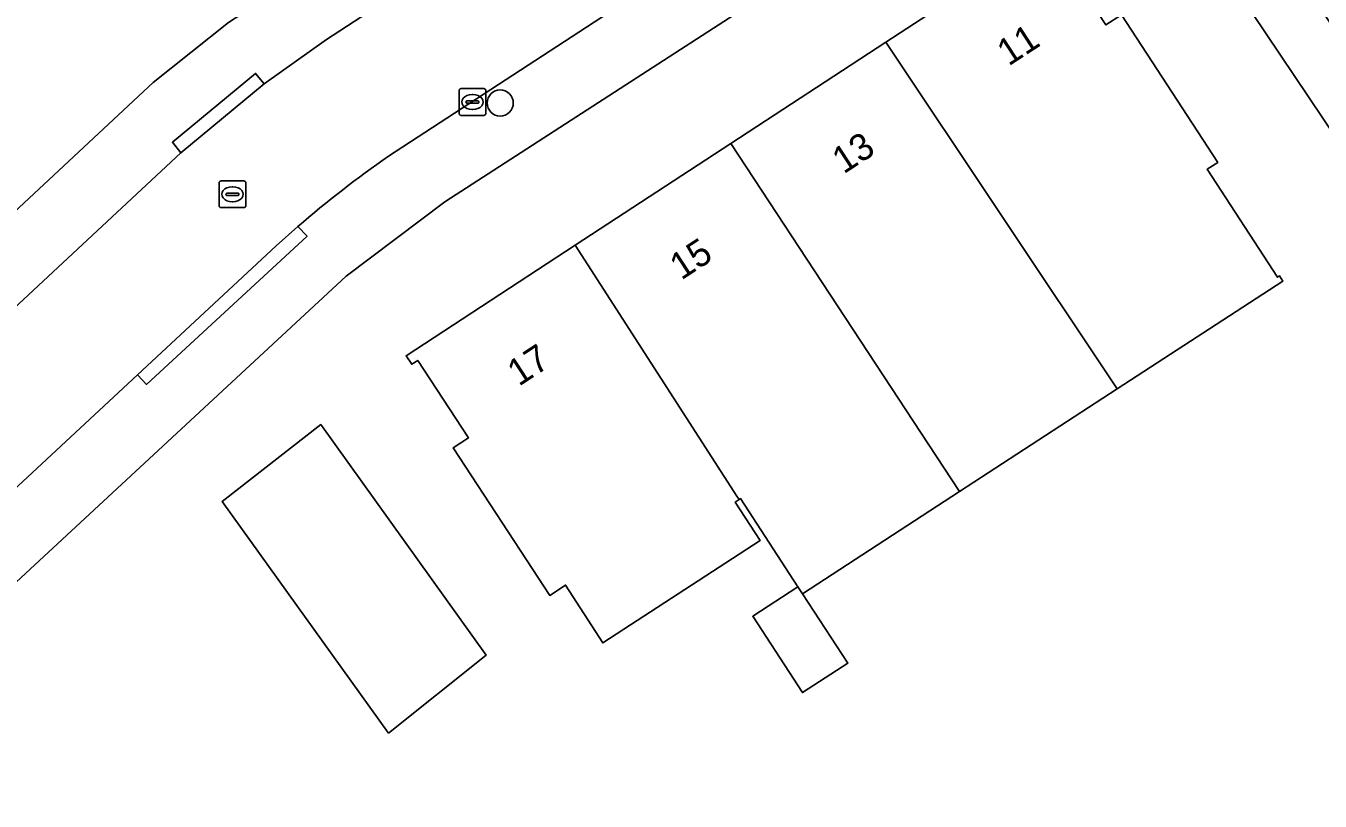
# Model space of a CAD drawing. Extents: x 161772 to 163126, y 383092 to 383917.
# Drawn here: x 162519.41 to 162567.8, y 383754.51 to 383783.48 of the extents above; entities that cross this region are included whole.
import ezdxf

# ---------------------------------------------------------------- set-up
doc = ezdxf.new("R2010")
doc.units = 0
for name, color, linetype in [('IMGEO_Boom', 7, 'Continuous'), ('IMGEO_Erf', 7, 'Continuous'), ('IMGEO_Kolk', 7, 'Continuous'), ('IMGEO_Pand', 7, 'Continuous'), ('IMGEO_Pand_nummerreeks', 7, 'Continuous'), ('IMGEO_Rijbaan_lokaal_open', 7, 'Continuous'), ('IMGEO_Rioolput', 7, 'Continuous'), ('IMGEO_Voetpad_open', 7, 'Continuous')]:
    doc.layers.add(name, color=color, linetype=linetype)

msp = doc.modelspace()

# ---------------------------------------------------------------- linework, layer by layer
at = {"layer": 'IMGEO_Boom'}
msp.add_circle((162537.144, 383780.597), 0.489, dxfattribs=at)
at = {"layer": 'IMGEO_Erf'}
for points in [[(162500, 383758.845), (162524.165, 383781.36), (162526.981, 383783.6), (162600.597, 383831.494), (162597.386, 383836.475), (162592.767, 383843.642), (162589.382, 383841.361), (162588.269, 383843.013), (162587.985, 383843.434), (162584.552, 383848.528), (162588.098, 383850.9), (162586.529, 383853.365), (162570.317, 383850.139), (162569.956, 383850.149), (162563.142, 383848.785), (162537.859, 383843.842), (162538.012, 383843.034), (162540.202, 383832.291), (162527.278, 383829.657), (162527.021, 383830.922), (162521.133, 383829.722), (162521.368, 383828.571), (162510.006, 383826.255)], [(162560.367, 383783.89), (162563.969, 383778.377), (162563.575, 383778.12), (162566.206, 383774.088), (162566.281, 383774.138), (162566.407, 383773.945), (162560.214, 383769.913), (162554.322, 383766.078), (162548.447, 383762.253), (162550.135, 383759.663), (162548.444, 383758.562), (162546.583, 383761.417), (162548.274, 383762.519), (162546.129, 383765.812), (162546.078, 383765.779), (162545.93, 383765.682), (162546.864, 383764.253), (162540.981, 383760.42), (162539.588, 383762.582), (162538.993, 383762.193), (162538.123, 383763.526), (162535.388, 383767.712), (162535.953, 383768.081), (162534.059, 383770.979), (162533.835, 383770.833), (162533.625, 383771.154), (162539.945, 383775.284), (162545.763, 383779.085), (162551.566, 383782.876), (162557.912, 383787.023)]]:
    msp.add_lwpolyline(points, dxfattribs=at)
for points in [[(162606.528, 383722.641), (162604.39, 383725.757), (162588.057, 383750), (162584.884, 383754.709), (162582.726, 383757.965), (162559.42, 383792.65), (162535.075, 383776.906), (162531.388, 383774.129), (162505.334, 383750), (162501.671, 383746.608), (162501.572, 383743.869), (162542.289, 383686.012), (162558.377, 383662.372), (162558.317, 383662.324), (162563.678, 383654.867), (162564.526, 383654.823), (162577.76, 383657.588), (162583.906, 383659.444), (162630.629, 383687.342)], [(162532.961, 383757.052), (162526.75, 383765.71), (162530.432, 383768.581), (162536.617, 383759.959)]]:
    msp.add_lwpolyline(points, close=True, dxfattribs=at)
at = {"layer": 'IMGEO_Kolk'}
for p, q in [((162535.68, 383781.134), (162536.532, 383781.134)), ((162535.605, 383780.208), (162535.605, 383781.06)), ((162535.864, 383780.628), (162535.864, 383780.64)), ((162535.907, 383780.677), (162536.305, 383780.677)), ((162536.093, 383780.914), (162536.118, 383780.914)), ((162536.348, 383780.64), (162536.348, 383780.628)), ((162536.606, 383781.06), (162536.606, 383780.208)), ((162536.302, 383780.591), (162535.904, 383780.591)), ((162536.116, 383780.354), (162536.091, 383780.354)), ((162536.532, 383780.134), (162535.68, 383780.134))]:
    msp.add_line(p, q, dxfattribs=at)
for points in [[(162535.68, 383781.134), (162536.532, 383781.134)], [(162535.605, 383780.208), (162535.605, 383781.06)], [(162536.606, 383781.06), (162536.606, 383780.208)], [(162536.532, 383780.134), (162535.68, 383780.134)]]:
    msp.add_lwpolyline(points, dxfattribs=at)
for centre, radius, start, end in [((162535.682, 383781.058), 0.0765, 91.552, 178.448), ((162535.682, 383781.058), 0.0765, 91.552, 178.448), ((162536.53, 383781.058), 0.0765, 1.552, 88.448), ((162536.53, 383781.058), 0.0765, 1.552, 88.448), ((162535.904, 383780.637), 0.0403, 85.8775, 175.7526), ((162535.901, 383780.627), 0.0366, 178.938, 274.7102), ((162536.305, 383780.634), 0.043, 264.8664, 352.4533), ((162536.309, 383780.639), 0.0386, 1.7309, 96.639), ((162535.682, 383780.21), 0.0765, 181.552, 268.448), ((162535.682, 383780.21), 0.0765, 181.552, 268.448), ((162536.53, 383780.21), 0.0765, 271.552, 358.448), ((162536.53, 383780.21), 0.0765, 271.552, 358.448)]:
    msp.add_arc(centre, radius, start, end, dxfattribs=at)
for centre, major_axis, ratio, start_param, end_param in [((162536.092, 383780.634), (-0.387, 0.002), 0.722429, 4.712389, 7.853982), ((162536.117, 383780.634), (-0.39, 0.002), 0.717154, 1.570796, 4.712389)]:
    msp.add_ellipse(centre, major_axis=major_axis, ratio=ratio, start_param=start_param, end_param=end_param, dxfattribs=at)
at = {"layer": 'IMGEO_Pand'}
for points in [[(162560.367, 383783.89), (162559.793, 383783.515), (162557.861, 383786.471), (162558.149, 383786.66), (162557.912, 383787.023), (162551.566, 383782.876), (162560.214, 383769.913), (162566.407, 383773.945), (162566.281, 383774.138), (162566.206, 383774.088), (162563.575, 383778.12), (162563.969, 383778.377)], [(162551.566, 383782.876), (162545.763, 383779.085), (162554.322, 383766.078), (162560.214, 383769.913)], [(162545.763, 383779.085), (162539.945, 383775.284), (162545.995, 383765.906), (162546.078, 383765.779), (162546.129, 383765.812), (162548.274, 383762.519), (162548.447, 383762.253), (162554.322, 383766.078)], [(162546.078, 383765.779), (162545.995, 383765.906), (162539.945, 383775.284), (162533.625, 383771.154), (162533.835, 383770.833), (162534.059, 383770.979), (162535.953, 383768.081), (162535.388, 383767.712), (162538.123, 383763.526), (162538.993, 383762.193), (162539.588, 383762.582), (162540.981, 383760.42), (162546.864, 383764.253), (162545.93, 383765.682)], [(162532.961, 383757.052), (162536.617, 383759.959), (162530.432, 383768.581), (162526.75, 383765.71)], [(162548.447, 383762.253), (162548.274, 383762.519), (162546.583, 383761.417), (162548.444, 383758.562), (162550.135, 383759.663)]]:
    msp.add_lwpolyline(points, close=True, dxfattribs=at)
at = {"layer": 'IMGEO_Rijbaan_lokaal_open'}
for points in [[(162609.981, 383834.617), (162609.711, 383834.441), (162601.586, 383829.152), (162598.444, 383827.106), (162575.475, 383812.152), (162571.181, 383809.357), (162548.117, 383794.341), (162542.986, 383791.001), (162530.647, 383782.968), (162528.319, 383781.319), (162525.197, 383778.738), (162500, 383755.267), (162496.21, 383751.744), (162489.708, 383743.589), (162481.896, 383729.841), (162480.272, 383727.03), (162464.126, 383699.08), (162460.904, 383693.54), (162457.996, 383688.451), (162457.133, 383686.988), (162445.213, 383666.791), (162448.218, 383665.055), (162449.187, 383666.751)], [(162532.972, 383778.612), (162557.648, 383794.695), (162566.891, 383800.631)], [(162452.585, 383668.521), (162462.665, 383685.559), (162471.089, 383700.148), (162492.477, 383737.212), (162498.421, 383747.134), (162498.965, 383747.627), (162500, 383748.527), (162501.581, 383750), (162523.583, 383770.443), (162528.764, 383775.257), (162529.581, 383775.985)]]:
    msp.add_lwpolyline(points, dxfattribs=at)
msp.add_arc((162555.087, 383746.564), 38.938, 124.6073, 130.9224, dxfattribs=at)
at = {"layer": 'IMGEO_Rioolput'}
for p, q in [((162526.631, 383776.762), (162526.631, 383777.614)), ((162526.706, 383777.688), (162527.558, 383777.688)), ((162527.119, 383777.468), (162527.144, 383777.468)), ((162527.632, 383777.614), (162527.632, 383776.762)), ((162526.89, 383777.182), (162526.89, 383777.194)), ((162527.328, 383777.145), (162526.93, 383777.145)), ((162526.933, 383777.231), (162527.331, 383777.231)), ((162527.142, 383776.908), (162527.117, 383776.908)), ((162527.374, 383777.194), (162527.374, 383777.182)), ((162527.558, 383776.688), (162526.706, 383776.688))]:
    msp.add_line(p, q, dxfattribs=at)
for points in [[(162526.631, 383776.762), (162526.631, 383777.614)], [(162526.706, 383777.688), (162527.558, 383777.688)], [(162527.632, 383777.614), (162527.632, 383776.762)], [(162527.558, 383776.688), (162526.706, 383776.688)]]:
    msp.add_lwpolyline(points, dxfattribs=at)
for centre, radius, start, end in [((162526.708, 383777.612), 0.0765, 91.552, 178.448), ((162526.708, 383777.612), 0.0765, 91.552, 178.448), ((162527.556, 383777.612), 0.0765, 1.552, 88.448), ((162527.556, 383777.612), 0.0765, 1.552, 88.448), ((162526.708, 383776.764), 0.0765, 181.552, 268.448), ((162526.708, 383776.764), 0.0765, 181.552, 268.448), ((162526.93, 383777.191), 0.0403, 85.8775, 175.7526), ((162526.927, 383777.181), 0.0366, 178.938, 274.7102), ((162527.331, 383777.188), 0.043, 264.8664, 352.4533), ((162527.335, 383777.193), 0.0386, 1.7309, 96.639), ((162527.556, 383776.764), 0.0765, 271.552, 358.448), ((162527.556, 383776.764), 0.0765, 271.552, 358.448)]:
    msp.add_arc(centre, radius, start, end, dxfattribs=at)
for centre, major_axis, ratio, start_param, end_param in [((162527.118, 383777.188), (-0.387, 0.002), 0.722429, 4.712389, 7.853982), ((162527.143, 383777.188), (-0.39, 0.002), 0.717154, 1.570796, 4.712389)]:
    msp.add_ellipse(centre, major_axis=major_axis, ratio=ratio, start_param=start_param, end_param=end_param, dxfattribs=at)
at = {"layer": 'IMGEO_Voetpad_open'}
for points in [[(162611.151, 383837.971), (162607.333, 383857.297), (162604.303, 383856.977), (162607.494, 383841.076), (162608.398, 383836.57), (162605.97, 383834.99), (162604.083, 383833.762), (162600.597, 383831.494), (162526.981, 383783.6), (162524.165, 383781.36), (162500, 383758.845), (162496.241, 383755.343), (162491.894, 383752.458)], [(162496.21, 383751.744), (162500, 383755.267), (162525.197, 383778.738), (162524.885, 383779.128), (162527.999, 383781.702), (162528.319, 383781.319), (162530.647, 383782.968), (162542.986, 383791.001), (162542.709, 383791.43), (162547.857, 383794.743), (162548.117, 383794.341), (162571.181, 383809.357)], [(162557.648, 383794.695), (162532.972, 383778.612)], [(162505.334, 383750), (162531.388, 383774.129), (162535.075, 383776.906), (162559.42, 383792.65), (162561.302, 383793.853)], [(162529.581, 383775.985), (162529.921, 383775.619), (162523.92, 383770.081), (162523.583, 383770.443), (162501.581, 383750), (162500, 383748.527), (162498.965, 383747.627)]]:
    msp.add_lwpolyline(points, dxfattribs=at)
for points in [[(162608.298, 383723.876), (162607.884, 383723.596), (162605.792, 383726.687), (162606.205, 383726.967), (162601.896, 383733.331), (162595.967, 383742.148), (162591.71, 383748.439), (162590.664, 383750), (162586.679, 383755.948), (162586.264, 383755.67), (162584.122, 383758.872), (162584.537, 383759.15), (162561.302, 383793.853), (162559.42, 383792.65), (162582.726, 383757.965), (162584.884, 383754.709), (162588.057, 383750), (162604.39, 383725.757), (162606.528, 383722.641), (162630.629, 383687.342), (162632.172, 383688.276)], [(162528.319, 383781.319), (162527.999, 383781.702), (162524.885, 383779.128), (162525.197, 383778.738)], [(162523.583, 383770.443), (162523.92, 383770.081), (162529.921, 383775.619), (162529.581, 383775.985), (162528.764, 383775.257)]]:
    msp.add_lwpolyline(points, close=True, dxfattribs=at)
msp.add_arc((162555.087, 383746.564), 38.938, 124.6073, 130.9224, dxfattribs=at)

# ---------------------------------------------------------------- texts
at = {"layer": 'IMGEO_Pand_nummerreeks'}
for s, rotation, p in [('11', 33.1628, (162556.15, 383781.955)), ('13', 33.1628, (162549.984, 383777.924)), ('15', 33.1628, (162543.912, 383773.957)), ('17', 33.1604, (162537.84, 383769.989))]:
    msp.add_text(s, height=1, rotation=rotation, dxfattribs=at).set_placement(p)

doc.saveas('drawing.dxf')
